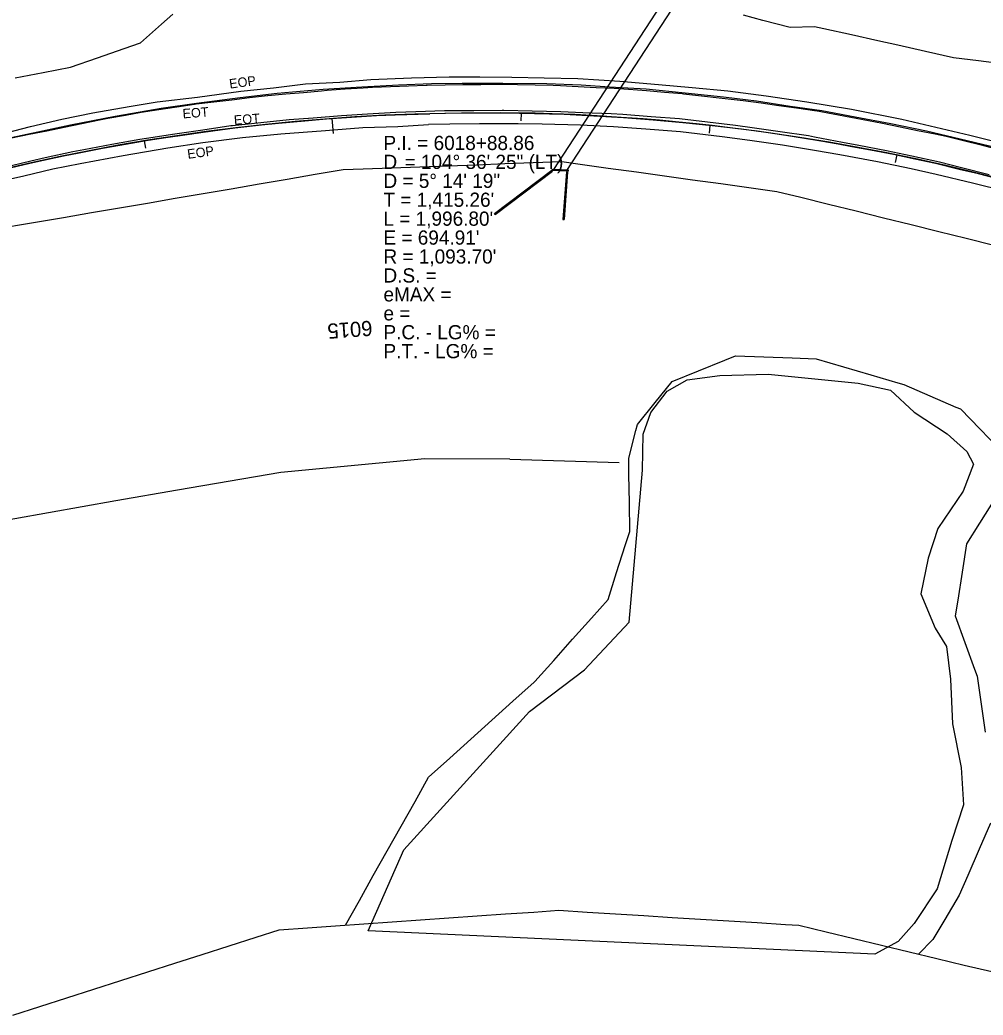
# Model space of a CAD drawing. Extents: x 2132221 to 2141942, y 535736 to 547298.
# Drawn here: x 2137994 to 2138503, y 539212 to 539738 of the extents above; entities that cross this region are included whole.
import ezdxf

# ---------------------------------------------------------------- set-up
doc = ezdxf.new("R2010")
doc.units = 0
for name, color, linetype in [('RD_EX_Conc', 7, 'Continuous'), ('RD_EX_Fence_Other', 7, 'Continuous'), ('RD_EX_H2O', 7, 'Continuous'), ('RD_EX_Misc', 7, 'Continuous'), ('RD_EX_Misc_txCode', 7, 'Continuous'), ('RD_EX_Road', 7, 'Continuous'), ('RD_EX_Road_txCode', 7, 'Continuous'), ('RD_EX_VEG', 7, 'Continuous'), ('RD_HC_Cl', 7, 'Continuous'), ('RD_HC_Data', 7, 'Continuous'), ('RD_HC_Data_Tic', 7, 'Continuous'), ('RD_HC_TX_Sta50', 7, 'Continuous'), ('TOPO_E_TLIML-Line', 7, 'Continuous')]:
    doc.layers.add(name, color=color, linetype=linetype)

msp = doc.modelspace()

# ---------------------------------------------------------------- linework, layer by layer
at = {"layer": 'RD_EX_Conc'}
for p, q in [((2138244.58, 539635.5), (2138274.93, 539658.32)), ((2138275.33, 539657.79), (2138274.93, 539658.32)), ((2138283.3, 539657.52), (2138281.4, 539632.3)), ((2138283.3, 539657.52), (2138282.63, 539657.57)), ((2138244.99, 539634.96), (2138244.58, 539635.5)), ((2138280.73, 539632.35), (2138281.4, 539632.3))]:
    msp.add_line(p, q, dxfattribs=at)
for points in [[(2138276.06, 539658.72), (2138467.16, 539951.77)], [(2138282.92, 539658.26), (2138471.43, 539946.97)], [(2137903.02, 539652.47), (2137930.85, 539660.49), (2137954.44, 539666.97), (2137983.28, 539674.34), (2138003.31, 539678.7), (2138020.68, 539682.28), (2138044.17, 539686.81), (2138068.58, 539691.04), (2138087.2, 539693.77), (2138110.28, 539696.73), (2138129.82, 539699.06), (2138154.17, 539701.14), (2138174.61, 539702.45), (2138194, 539703.53)], [(2138194, 539703.53), (2138211.32, 539704.13), (2138227.61, 539704.25), (2138249, 539704.4), (2138272.38, 539704.17), (2138290.41, 539703.43), (2138305.52, 539702.33), (2138324.84, 539701.25), (2138345.35, 539699.24), (2138365.73, 539697.06), (2138383.1, 539694.98), (2138400.95, 539692.22), (2138417.61, 539689.85), (2138435.3, 539686.57), (2138454.18, 539683.01), (2138472.98, 539679.18), (2138490.8, 539674.95), (2138509.99, 539670.41)], [(2137988.75, 539659.64), (2137999.03, 539662.07), (2138006.38, 539663.69), (2138016.97, 539665.89), (2138024.36, 539667.32), (2138037.51, 539669.94), (2138046.7, 539671.58), (2138061.64, 539674.18), (2138071.04, 539675.65), (2138082.2, 539677.26), (2138089.45, 539678.24), (2138099.76, 539679.62), (2138107.52, 539680.66), (2138121.51, 539682.27), (2138130.56, 539683.16), (2138144.51, 539684.46), (2138155.82, 539685.47), (2138169.15, 539686.44), (2138182.33, 539687.17), (2138192.14, 539687.59), (2138210.42, 539688.16)], [(2138508.55, 539654.27), (2138500.47, 539656.36), (2138490.28, 539658.77), (2138477.68, 539661.84), (2138466.7, 539664.26), (2138455.44, 539666.62), (2138443.44, 539668.98), (2138433.42, 539670.76), (2138426.33, 539672.09), (2138417.19, 539673.62), (2138407.36, 539675.29), (2138396.3, 539677.09), (2138383.46, 539679), (2138371.81, 539680.39), (2138359.68, 539681.89), (2138351.43, 539682.76), (2138342.01, 539683.7), (2138331.79, 539684.83), (2138323.25, 539685.47), (2138311.67, 539686.23), (2138298.84, 539687.08), (2138287.16, 539687.69), (2138275.18, 539688.17), (2138266.07, 539688.52), (2138258.08, 539688.56), (2138247.83, 539688.63), (2138239.45, 539688.54), (2138227.18, 539688.43), (2138210.42, 539688.16)], [(2138244.99, 539634.96), (2138275.33, 539657.79)], [(2138275.2, 539658.18), (2138275.24, 539658.83), (2138283.68, 539658.53), (2138283.68, 539657.88), (2138275.2, 539658.18)], [(2138282.63, 539657.57), (2138280.73, 539632.35)]]:
    msp.add_lwpolyline(points, dxfattribs=at)
at = {"layer": 'RD_EX_Fence_Other'}
for points in [[(2138252.81, 539505.68), (2138207.87, 539505.84), (2138131.79, 539498.58), (2138077.14, 539489.22), (2138044.52, 539483.59), (2137973.15, 539470.92)], [(2138252.81, 539505.68), (2138310.54, 539503.96)]]:
    msp.add_lwpolyline(points, dxfattribs=at)
at = {"layer": 'RD_EX_H2O'}
msp.add_line((2138445.65, 539244.15), (2138177.88, 539256.41), dxfattribs=at)
msp.add_lwpolyline([(2138177.88, 539256.41), (2138196.68, 539299.25), (2138263.21, 539372.36), (2138292.21, 539394.4), (2138315.77, 539419.63), (2138322.88, 539499.93), (2138323.25, 539518.96), (2138327.28, 539530.32), (2138335.83, 539541.56), (2138346.46, 539547.55), (2138363.8, 539549.87), (2138389.2, 539550.6), (2138436.91, 539545.75), (2138453.93, 539542.17), (2138466.38, 539530.57), (2138483.92, 539519.03), (2138494.18, 539509.75), (2138497.72, 539503.03), (2138492.35, 539488.73), (2138478.92, 539469.06), (2138473.91, 539453.3), (2138469.88, 539434.61), (2138477.57, 539416.4), (2138483.56, 539406.75), (2138485.63, 539389.52), (2138486.61, 539365.82), (2138491.25, 539342.85), (2138492.47, 539323.06), (2138486.37, 539304.24), (2138478.66, 539278.61), (2138466.36, 539260.45), (2138458.04, 539250.87), (2138445.65, 539244.15)], dxfattribs=at)
at = {"layer": 'RD_EX_Misc'}
for points in [[(2137989.5, 539675.42), (2137998.78, 539677.32), (2138008.05, 539679.23), (2138017.33, 539681.14), (2138026.6, 539683.05), (2138035.88, 539684.95), (2138040.27, 539685.86), (2138049.6, 539687.49), (2138057.98, 539688.95), (2138067.34, 539690.38), (2138076.71, 539691.81), (2138086.07, 539693.24), (2138087.01, 539693.39), (2138096.42, 539694.49), (2138105.83, 539695.59), (2138115.25, 539696.7), (2138124.66, 539697.8), (2138124.87, 539697.82), (2138134.31, 539698.65), (2138143.76, 539699.48), (2138153.2, 539700.31), (2138156.31, 539700.58), (2138165.76, 539701.26), (2138175.22, 539701.94), (2138180.2, 539702.29), (2138189.67, 539702.64), (2138199.15, 539702.99), (2138208.63, 539703.34), (2138209.04, 539703.35), (2138218.52, 539703.47), (2138228.01, 539703.59), (2138237.49, 539703.71), (2138246.97, 539703.83), (2138247.25, 539703.83), (2138256.74, 539703.62), (2138266.22, 539703.41), (2138275.71, 539703.2), (2138279.48, 539703.11), (2138288.96, 539702.62), (2138298.43, 539702.12), (2138307.91, 539701.63), (2138315.54, 539701.23), (2138325, 539700.42), (2138334.46, 539699.6), (2138343.91, 539698.79), (2138344.58, 539698.73), (2138354.02, 539697.68), (2138363.46, 539696.62), (2138372.89, 539695.57), (2138376.09, 539695.21), (2138385.5, 539693.89), (2138394.9, 539692.58), (2138404.31, 539691.27), (2138413.72, 539689.95), (2138414.34, 539689.87), (2138423.68, 539688.12), (2138433.02, 539686.37), (2138442.36, 539684.62), (2138449.65, 539683.26), (2138458.95, 539681.33), (2138468.26, 539679.4), (2138477.57, 539677.48), (2138483.34, 539676.28), (2138492.57, 539673.97), (2138501.8, 539671.67), (2138511.02, 539669.36)], [(2138506.01, 539655.96), (2138491.47, 539659.66), (2138479.8, 539662.63), (2138465.13, 539665.73), (2138451.89, 539668.52), (2138437.15, 539671.35), (2138428.52, 539673), (2138413.79, 539675.83), (2138410.52, 539676.46), (2138395.68, 539678.59), (2138380.83, 539680.72), (2138372.05, 539681.98), (2138357.15, 539683.73), (2138342.35, 539685.47), (2138327.39, 539686.59), (2138312.44, 539687.72), (2138306.33, 539688.17), (2138291.34, 539688.73), (2138279.64, 539689.17), (2138264.65, 539689.48), (2138249.65, 539689.8), (2138248.75, 539689.82), (2138233.75, 539689.77), (2138218.75, 539689.72), (2138218.17, 539689.71), (2138203.17, 539689.24), (2138192.44, 539688.89), (2138177.47, 539687.96), (2138163.77, 539687.11), (2138148.82, 539685.91), (2138136.09, 539684.89), (2138121.17, 539683.34), (2138106.25, 539681.8), (2138105.34, 539681.71), (2138090.5, 539679.52), (2138075.66, 539677.34), (2138060.82, 539675.16), (2138057.23, 539674.63), (2138042.48, 539671.89), (2138027.73, 539669.15), (2138021.89, 539668.06), (2138007.25, 539664.81), (2137999.61, 539663.11), (2137985.02, 539659.64)]]:
    msp.add_lwpolyline(points, dxfattribs=at)
at = {"layer": 'RD_EX_Road'}
for points in [[(2137899.38, 539654.3), (2137924.69, 539662.14), (2137948.31, 539668.79), (2137974.33, 539674.95), (2137999.47, 539681.42), (2138016, 539685.3), (2138032.37, 539688.6), (2138051.57, 539692.05), (2138066.41, 539694.41), (2138087.69, 539697.01), (2138110.68, 539700.02), (2138127.86, 539701.89), (2138144.83, 539703.89), (2138162.94, 539704.91), (2138179.32, 539706.18), (2138200.83, 539707.18)], [(2138200.83, 539707.18), (2138220.78, 539707.69), (2138236.88, 539707.72), (2138253.87, 539707.56), (2138270.97, 539707.22), (2138288.79, 539706.76), (2138310.84, 539705.34), (2138331.41, 539703.62), (2138349.09, 539702.05), (2138367.89, 539700.23), (2138388.24, 539697.59), (2138409.65, 539694.51), (2138433.29, 539690.57), (2138460, 539685.28), (2138471.94, 539682.49), (2138495.84, 539676.82), (2138517.69, 539671.4)], [(2137915.77, 539634.09), (2137938.47, 539640.73), (2137956.56, 539645.89), (2137976.9, 539651.23), (2137995.89, 539655.42), (2138011.35, 539659.05), (2138025.75, 539661.93), (2138048.4, 539666.06), (2138072.09, 539670.08), (2138090.59, 539672.98), (2138111.49, 539675.64), (2138131.74, 539677.61), (2138155.3, 539679.39), (2138175.03, 539680.96), (2138193.66, 539681.35), (2138209.8, 539682.45)], [(2138514.98, 539647.18), (2138497.19, 539651.53), (2138478.1, 539656.15), (2138464.86, 539659.05), (2138447.02, 539662.79), (2138427.23, 539666.44), (2138413.77, 539668.67), (2138396.87, 539671.65), (2138379.53, 539674), (2138364.93, 539676.03), (2138342.9, 539678.54), (2138324.59, 539679.95), (2138307.54, 539681.17), (2138290.03, 539682.12), (2138269.83, 539682.69), (2138257.19, 539682.88), (2138236.82, 539682.88), (2138221.14, 539682.63), (2138209.8, 539682.45)]]:
    msp.add_lwpolyline(points, dxfattribs=at)
at = {"layer": 'RD_EX_VEG'}
for points in [[(2137991.41, 539707.09), (2138006.14, 539709.95), (2138020.66, 539712.77), (2138034.82, 539717.7), (2138048.99, 539722.63), (2138057.52, 539725.6), (2138068.71, 539735.58), (2138074.61, 539740.83)], [(2138515.39, 539714.27), (2138500.5, 539716.12), (2138487.15, 539717.78), (2138472.51, 539721.05), (2138457.88, 539724.32), (2138447.15, 539726.71), (2138433.29, 539729.81), (2138418.65, 539733.07), (2138413.84, 539734.15), (2138400.94, 539733.66), (2138386.44, 539737.48), (2138376.17, 539740.19)], [(2138508.53, 539618.64), (2138493.97, 539622.24), (2138479.41, 539625.84), (2138464.85, 539629.44), (2138450.29, 539633.04), (2138435.72, 539636.64), (2138421.16, 539640.24), (2138406.6, 539643.84), (2138393.95, 539646.96), (2138379.09, 539649.02), (2138364.23, 539651.08), (2138349.38, 539653.14), (2138334.52, 539655.2), (2138319.66, 539657.26), (2138304.8, 539659.32), (2138289.94, 539661.38), (2138280.17, 539662.73), (2138265.18, 539662.18), (2138250.19, 539661.64), (2138235.2, 539661.09), (2138220.21, 539660.54), (2138205.22, 539660), (2138190.23, 539659.45), (2138175.24, 539658.91), (2138164.72, 539658.52), (2138149.93, 539655.99), (2138135.15, 539653.47), (2138120.36, 539650.94), (2138105.58, 539648.41), (2138090.79, 539645.88), (2138076, 539643.36), (2138061.22, 539640.83), (2138046.43, 539638.3), (2138031.65, 539635.77), (2138016.86, 539633.25), (2138002.08, 539630.72), (2137997.85, 539630), (2137983.07, 539627.47)], [(2138165.9, 539259.51), (2138173.26, 539272.58), (2138180.61, 539285.66), (2138187.96, 539298.73), (2138195.31, 539311.81), (2138202.66, 539324.88), (2138209.85, 539337.68), (2138221, 539347.71), (2138232.15, 539357.75), (2138243.3, 539367.79), (2138254.44, 539377.83), (2138265.59, 539387.86), (2138265.94, 539388.18), (2138275.95, 539399.36), (2138285.95, 539410.54), (2138295.95, 539421.72), (2138304.67, 539431.47), (2138309.22, 539445.76), (2138313.77, 539460.06), (2138316.16, 539467.55), (2138315.95, 539482.55), (2138315.74, 539497.54), (2138315.62, 539506.29), (2138319.36, 539520.82), (2138320.16, 539523.93), (2138329.62, 539535.58), (2138338.59, 539546.64), (2138352.48, 539552.31), (2138366.37, 539557.98), (2138371.98, 539560.27), (2138386.97, 539559.71), (2138401.96, 539559.15), (2138414.72, 539558.67), (2138429.1, 539554.43), (2138443.49, 539550.18), (2138457.88, 539545.94), (2138460.92, 539545.04), (2138474.71, 539539.13), (2138488.49, 539533.22), (2138490.84, 539532.21), (2138501.3, 539521.47), (2138510.87, 539511.64)], [(2138509, 539484.65), (2138501.01, 539471.95), (2138494.04, 539460.87), (2138491.75, 539446.04), (2138489.45, 539431.22), (2138488.17, 539422.92), (2138493.26, 539408.81), (2138498.36, 539394.7), (2138499.65, 539391.12), (2138501.83, 539376.28), (2138504, 539361.44)], [(2138506.8, 539313.29), (2138500.79, 539299.55), (2138494.78, 539285.81), (2138490.23, 539275.42), (2138482.62, 539262.49), (2138476.35, 539251.83), (2138468.67, 539244.25)]]:
    msp.add_lwpolyline(points, dxfattribs=at)
at = {"layer": 'RD_HC_Cl'}
msp.add_arc((2138238.15, 538594.85), 1093.7, 40.39109, 144.99812, dxfattribs=at)
at = {"layer": 'RD_HC_Data_Tic'}
for p, q in [((2138258.71, 539688.35), (2138258.63, 539684.35)), ((2138158.78, 539685.66), (2138159.36, 539677.68)), ((2138358.47, 539681.91), (2138358.03, 539677.93)), ((2138059.51, 539673.86), (2138060.17, 539669.91)), ((2138457.22, 539666.38), (2138456.42, 539662.46))]:
    msp.add_line(p, q, dxfattribs=at)
at = {"layer": 'TOPO_E_TLIML-Line'}
msp.add_lwpolyline([(2137990.11, 539211.97), (2138004.39, 539216.55), (2138018.68, 539221.13), (2138032.96, 539225.71), (2138047.25, 539230.29), (2138061.53, 539234.86), (2138075.82, 539239.44), (2138090.1, 539244.02), (2138104.38, 539248.6), (2138118.67, 539253.18), (2138130.8, 539257.07), (2138145.77, 539258.11), (2138160.73, 539259.15), (2138175.69, 539260.19), (2138190.66, 539261.23), (2138205.62, 539262.27), (2138220.59, 539263.31), (2138235.55, 539264.35), (2138250.51, 539265.39), (2138265.48, 539266.43), (2138278.63, 539267.34), (2138293.6, 539266.41), (2138308.57, 539265.48), (2138323.54, 539264.55), (2138338.51, 539263.62), (2138353.48, 539262.69), (2138368.46, 539261.76), (2138383.43, 539260.83), (2138398.4, 539259.9), (2138405.41, 539259.46), (2138419.99, 539255.96), (2138434.58, 539252.45), (2138449.16, 539248.94), (2138463.74, 539245.44), (2138478.33, 539241.93), (2138492.91, 539238.42), (2138507.5, 539234.92)], dxfattribs=at)

# ---------------------------------------------------------------- texts
at = {"layer": 'RD_EX_Misc_txCode'}
for p in [(2138080.02, 539685.68), (2138107.14, 539682.29)]:
    msp.add_text('EOT', height=5, rotation=4.4585, dxfattribs=at).set_placement(p)
at = {"layer": 'RD_EX_Road_txCode'}
for p in [(2138104.85, 539701.42), (2138082.68, 539664.32)]:
    msp.add_text('EOP', height=5, rotation=7.8146, dxfattribs=at).set_placement(p)
at = {"layer": 'RD_HC_Data'}
for s, p in [('P.I. = 6018+88.86', (2138186, 539669)), ('D', (2138186, 539659)), ('    = 104%%d 36\' 25" (LT)', (2138186, 539659)), ('D = 5%%d 14\' 19"', (2138186, 539649)), ("T = 1,415.26'", (2138186, 539639)), ("L = 1,996.80'", (2138186, 539629)), ("E = 694.91'", (2138186, 539619)), ("R = 1,093.70'", (2138186, 539609)), ('D.S. = ', (2138186, 539599)), ('eMAX = ', (2138186, 539589)), ('e = ', (2138186, 539579)), ('P.C. - LG% = ', (2138186, 539569)), ('P.T. - LG% = ', (2138186, 539559))]:
    msp.add_text(s, height=7.5, dxfattribs=at).set_placement(p)
at = {"layer": 'RD_HC_TX_Sta50'}
msp.add_text('6015', height=8, rotation=184.1615, dxfattribs=at).set_placement((2138179.86, 539578.91))

doc.saveas('drawing.dxf')
